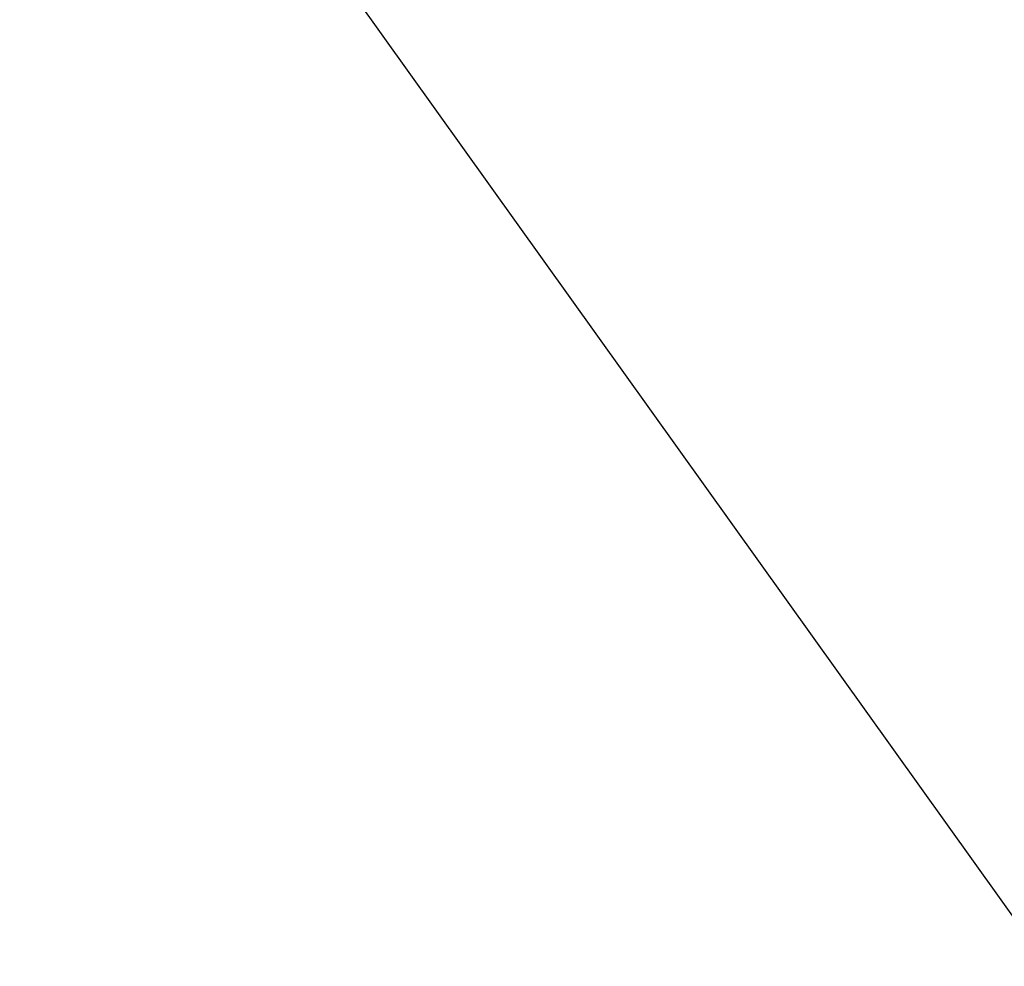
# Model space of a CAD drawing. Header units: metres. Extents: x 7527663 to 7537587, y 5492976 to 5503267.
# Tile 471 of 656: x 7531941.2574 to 7531941.3474, y 5499191.1221 to 5499191.2086. Entities that reach past the tile are written whole.
import ezdxf

# ---------------------------------------------------------------- set-up
doc = ezdxf.new("R2010")
doc.units = ezdxf.units.M
doc.linetypes.add('1.4_1.4', pattern=[2.8, 1.4, -1.4])

msp = doc.modelspace()

# ---------------------------------------------------------------- linework, layer by layer
at = {"layer": 'Zakres', "color": 5, "linetype": '1.4_1.4', "lineweight": 25, "flags": 128}
msp.add_lwpolyline([(7532124.99, 5499095.27), (7532172.79, 5499102.15), (7532184.08, 5499102.85), (7532257.45, 5499212.21), (7532297.32, 5499318.75), (7532251.1, 5499375.2), (7532266.63, 5499421.76), (7532325.19, 5499443.99), (7532436.66, 5499434.46), (7532496.09, 5499460.06), (7532569.03, 5499504.92), (7532658.91, 5499535.36), (7532765.1, 5499629.55), (7532839.54, 5499729.38), (7532897.57, 5499726.03), (7532914.35, 5499580.73), (7532869.35, 5499565.87), (7532831.95, 5499526.36), (7532832.66, 5499450.87), (7532910.97, 5499481.91), (7532955.42, 5499424.76), (7532976.59, 5499314.69), (7532989.29, 5499063.52), (7533058.43, 5499054.34), (7533084.54, 5499232.14), (7533132.52, 5499263.19), (7533159.33, 5499162.29), (7533222.83, 5499185.58), (7533273.63, 5499494.61), (7533282.8, 5499659.71), (7532949.07, 5499769.78), (7532949.6, 5499830.63), (7533180.67, 5499875.08), (7533313.14, 5499872.79), (7533346.48, 5499854.97), (7533365.88, 5499791.12), (7533412.8, 5499785.12), (7533438.55, 5499812.29), (7533441.37, 5499875.43), (7533484.15, 5499897.04), (7533545.44, 5499937.17), (7533673.15, 5500017.6), (7533749.35, 5500094.39), (7533777.57, 5500128.79), (7534007.99, 5500175.59), (7534186.85, 5500179.47), (7534240.95, 5500208.22), (7534284.95, 5500255.15), (7534293.51, 5500249.35), (7534333.55, 5500221.86), (7534444.85, 5500195.93), (7534555.8, 5500196.46), (7534726.19, 5500214.1), (7534798.86, 5500232.8), (7534783.69, 5500289.6), (7534724.43, 5500292.77), (7534675.74, 5500276.9), (7534650.34, 5500257.14), (7534584.55, 5500255.2), (7534437.09, 5500254.49), (7534329.85, 5500291.18), (7534209.72, 5500427.53), (7534186.09, 5500404.95), (7534118.71, 5500444.11), (7534096.84, 5500422.24), (7534157.16, 5500379.55), (7534112.09, 5500321.43), (7534083.52, 5500332.02), (7534043.57, 5500300.53), (7534013.23, 5500283.95), (7533949.02, 5500246.91), (7533795.81, 5500207.87), (7533677.21, 5500119.03), (7533651.81, 5500152.19), (7533513.52, 5500049.18), (7533469.74, 5500018.85), (7533450.55, 5500058.88), (7533375.76, 5500093.1), (7533328.13, 5500013.72), (7533295.68, 5500002.08), (7533116.4, 5499970.61), (7533116.29, 5500014.6), (7533002.87, 5500013.02), (7533001.11, 5500035.6), (7532900.57, 5500075.81), (7532885.04, 5500029.6), (7532712.18, 5500081.46), (7532661.91, 5499978.62), (7532746.76, 5499934.35), (7532694.19, 5499808.41), (7532647.27, 5499819.34), (7532626.46, 5499783.36), (7532411.97, 5499873.67), (7532393.63, 5499832.04), (7532579.54, 5499749.14), (7532547.08, 5499703.28), (7532439.13, 5499742.08), (7532115.28, 5499818.64), (7532048.26, 5499841.21), (7531978.41, 5499816.52), (7531963.59, 5499784.06), (7532093.06, 5499751.26), (7532132.92, 5499745.26), (7532316.72, 5499671.18), (7532316.01, 5499623.55), (7531900.09, 5499730.09), (7531891.62, 5499688.81), (7531975.94, 5499629.9), (7531986.52, 5499607.68), (7532283.56, 5499574.16), (7532277.56, 5499495.14), (7532231, 5499475.03), (7532170.67, 5499496.9), (7532189.37, 5499542.41), (7532156.21, 5499552.64), (7532142.1, 5499526.18), (7532081.42, 5499533.24), (7532040.32, 5499476.27), (7531943.04, 5499442.14), (7531945.6, 5499389.31), (7532103.64, 5499422.12), (7532137.71, 5499433.89), (7532185.49, 5499405.89), (7532167.5, 5499347.33), (7532088.47, 5499290.88), (7531966.76, 5499234.08), (7531910.5, 5499234.26), (7531958.36, 5499167.34), (7531985.29, 5499073.39)], close=True, dxfattribs=at)

doc.saveas('drawing.dxf')
